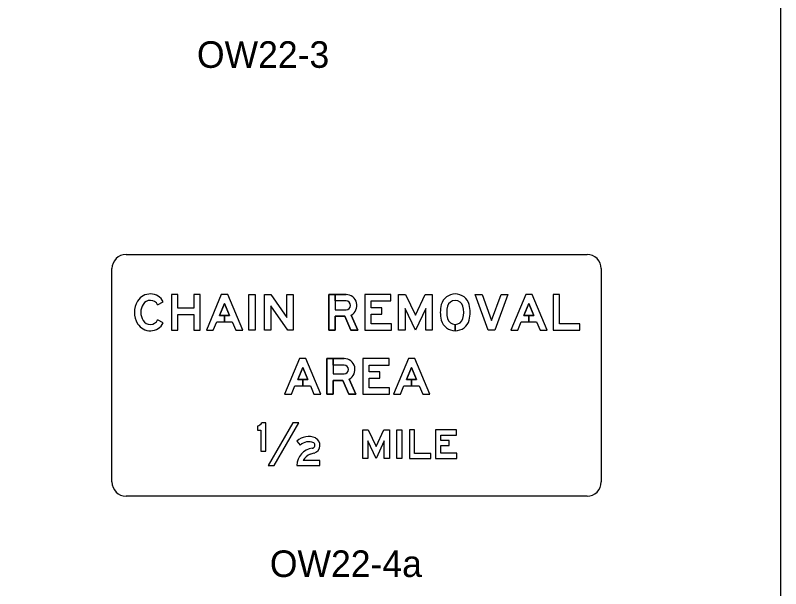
# Model space of a CAD drawing. Extents: x 42133 to 45533, y 41351 to 47951.
# Drawn here: x 43592.3 to 43808.3, y 44054.9 to 44216.7 of the extents above; entities that cross this region are included whole.
import ezdxf

# ---------------------------------------------------------------- set-up
doc = ezdxf.new("R2010")
doc.units = 0
doc.layers.add('P_ODOT_PLAN_Border', color=7, linetype='Continuous')
doc.layers.add('P_TRAF_SIGN_SignDetails', color=7, linetype='Continuous')

msp = doc.modelspace()

# ---------------------------------------------------------------- linework, layer by layer
at = {"layer": 'P_ODOT_PLAN_Border'}
msp.add_lwpolyline([(42208.34, 43601.35), (43808.34, 43601.35), (43808.34, 44601.35), (42208.34, 44601.35)], close=True, dxfattribs=at)
at = {"layer": 'P_TRAF_SIGN_SignDetails'}
for p, q in [((43623.58, 44149.22), (43753.67, 44149.22)), ((43619.56, 44085), (43619.56, 44145.2)), ((43757.66, 44145.2), (43757.66, 44085)), ((43632.46, 44135.01), (43634.06, 44135.86)), ((43632.46, 44135.01), (43634.06, 44135.86)), ((43632.46, 44135.01), (43634.06, 44135.86)), ((43634.06, 44129.88), (43632.46, 44130.73)), ((43632.46, 44130.73), (43632.46, 44130.73)), ((43634.06, 44129.88), (43632.46, 44130.73)), ((43632.46, 44130.73), (43632.46, 44130.73)), ((43634.06, 44129.88), (43632.46, 44130.73)), ((43632.46, 44130.73), (43632.46, 44130.73)), ((43716.47, 44127.67), (43716.47, 44129.47)), ((43716.47, 44129.47), (43716.47, 44127.67)), ((43716.47, 44127.67), (43716.47, 44129.47)), ((43716.47, 44129.47), (43716.47, 44127.67)), ((43660.61, 44100.77), (43660.61, 44099.6)), ((43660.61, 44100.77), (43660.61, 44099.6)), ((43660.61, 44100.77), (43660.61, 44099.6)), ((43671.77, 44096.49), (43672.74, 44095.4)), ((43671.77, 44096.49), (43672.74, 44095.4)), ((43671.77, 44096.49), (43672.74, 44095.4)), ((43753.67, 44080.99), (43623.58, 44080.99))]:
    msp.add_line(p, q, dxfattribs=at)
for points in [[(43642.7, 44134.07), (43638.18, 44134.07), (43638.18, 44137.89), (43636.37, 44137.89), (43636.37, 44127.84), (43638.18, 44127.84), (43638.18, 44132.26), (43642.7, 44132.26), (43642.7, 44127.84), (43644.51, 44127.84), (43644.51, 44137.89), (43642.7, 44137.89)], [(43642.7, 44134.07), (43638.18, 44134.07), (43638.18, 44137.89), (43636.37, 44137.89), (43636.37, 44127.84), (43638.18, 44127.84), (43638.18, 44132.26), (43642.7, 44132.26), (43642.7, 44127.84), (43644.51, 44127.84), (43644.51, 44137.89), (43642.7, 44137.89)], [(43642.7, 44134.07), (43638.18, 44134.07), (43638.18, 44137.89), (43636.37, 44137.89), (43636.37, 44127.84), (43638.18, 44127.84), (43638.18, 44132.26), (43642.7, 44132.26), (43642.7, 44127.84), (43644.51, 44127.84), (43644.51, 44137.89), (43642.7, 44137.89)], [(43649.17, 44130.2), (43653.52, 44130.2), (43654.51, 44127.84), (43656.47, 44127.84), (43652.25, 44137.89), (43650.44, 44137.89), (43646.22, 44127.84), (43648.18, 44127.84)], [(43652.76, 44132.01), (43651.34, 44132.01), (43651.34, 44130.2), (43653.52, 44130.2), (43654.51, 44127.84), (43656.47, 44127.84), (43652.25, 44137.89), (43650.44, 44137.89), (43646.22, 44127.84), (43648.18, 44127.84), (43649.17, 44130.2), (43651.34, 44130.2), (43651.34, 44132.01), (43649.93, 44132.01), (43651.34, 44135.37)], [(43652.76, 44132.01), (43651.34, 44132.01), (43651.34, 44130.2), (43653.52, 44130.2), (43654.51, 44127.84), (43656.47, 44127.84), (43652.25, 44137.89), (43650.44, 44137.89), (43646.22, 44127.84), (43648.18, 44127.84), (43649.17, 44130.2), (43651.34, 44130.2), (43651.34, 44132.01), (43649.93, 44132.01), (43651.34, 44135.37)], [(43658.18, 44127.84), (43658.18, 44137.89), (43659.99, 44137.89), (43659.99, 44127.84)], [(43658.18, 44127.84), (43658.18, 44137.89), (43659.99, 44137.89), (43659.99, 44127.84)], [(43658.18, 44127.84), (43658.18, 44137.89), (43659.99, 44137.89), (43659.99, 44127.84)], [(43670.74, 44137.89), (43670.74, 44127.84), (43669.18, 44127.84), (43664.41, 44134.73), (43664.41, 44127.84), (43662.6, 44127.84), (43662.6, 44137.89), (43664.42, 44137.89), (43668.93, 44131.38), (43668.93, 44137.89)], [(43670.74, 44137.89), (43670.74, 44127.84), (43669.18, 44127.84), (43664.41, 44134.73), (43664.41, 44127.84), (43662.6, 44127.84), (43662.6, 44137.89), (43664.42, 44137.89), (43668.93, 44131.38), (43668.93, 44137.89)], [(43670.74, 44137.89), (43670.74, 44127.84), (43669.18, 44127.84), (43664.41, 44134.73), (43664.41, 44127.84), (43662.6, 44127.84), (43662.6, 44137.89), (43664.42, 44137.89), (43668.93, 44131.38), (43668.93, 44137.89)], [(43698.48, 44129.65), (43692.75, 44129.65), (43692.75, 44132.35), (43695.72, 44132.35), (43695.72, 44134.16), (43692.75, 44134.16), (43692.75, 44136.08), (43698.33, 44136.08), (43698.33, 44137.89), (43690.94, 44137.89), (43690.94, 44127.84), (43698.48, 44127.84)], [(43698.48, 44129.65), (43692.75, 44129.65), (43692.75, 44132.35), (43695.72, 44132.35), (43695.72, 44134.16), (43692.75, 44134.16), (43692.75, 44136.08), (43698.33, 44136.08), (43698.33, 44137.89), (43690.94, 44137.89), (43690.94, 44127.84), (43698.48, 44127.84)], [(43698.48, 44129.65), (43692.75, 44129.65), (43692.75, 44132.35), (43695.72, 44132.35), (43695.72, 44134.16), (43692.75, 44134.16), (43692.75, 44136.08), (43698.33, 44136.08), (43698.33, 44137.89), (43690.94, 44137.89), (43690.94, 44127.84), (43698.48, 44127.84)], [(43705.21, 44132.06), (43707.99, 44137.89), (43709.94, 44137.89), (43709.94, 44127.84), (43708.13, 44127.84), (43708.13, 44133.97), (43705.21, 44127.84), (43702.3, 44133.97), (43702.3, 44127.84), (43700.49, 44127.84), (43700.49, 44137.89), (43702.44, 44137.89)], [(43705.21, 44132.06), (43707.99, 44137.89), (43709.94, 44137.89), (43709.94, 44127.84), (43708.13, 44127.84), (43708.13, 44133.97), (43705.21, 44127.84), (43702.3, 44133.97), (43702.3, 44127.84), (43700.49, 44127.84), (43700.49, 44137.89), (43702.44, 44137.89)], [(43705.21, 44132.06), (43707.99, 44137.89), (43709.94, 44137.89), (43709.94, 44127.84), (43708.13, 44127.84), (43708.13, 44133.97), (43705.21, 44127.84), (43702.3, 44133.97), (43702.3, 44127.84), (43700.49, 44127.84), (43700.49, 44137.89), (43702.44, 44137.89)], [(43727.62, 44127.84), (43725.81, 44127.84), (43722.1, 44137.89), (43724.03, 44137.89), (43726.72, 44130.61), (43729.41, 44137.89), (43731.34, 44137.89)], [(43727.62, 44127.84), (43725.81, 44127.84), (43722.1, 44137.89), (43724.03, 44137.89), (43726.72, 44130.61), (43729.41, 44137.89), (43731.34, 44137.89)], [(43727.62, 44127.84), (43725.81, 44127.84), (43722.1, 44137.89), (43724.03, 44137.89), (43726.72, 44130.61), (43729.41, 44137.89), (43731.34, 44137.89)], [(43735.1, 44130.2), (43739.44, 44130.2), (43740.44, 44127.84), (43742.4, 44127.84), (43738.18, 44137.89), (43736.37, 44137.89), (43732.15, 44127.84), (43734.11, 44127.84)], [(43738.68, 44132.01), (43737.27, 44132.01), (43737.27, 44130.2), (43739.44, 44130.2), (43740.44, 44127.84), (43742.4, 44127.84), (43738.18, 44137.89), (43736.37, 44137.89), (43732.15, 44127.84), (43734.11, 44127.84), (43735.1, 44130.2), (43737.27, 44130.2), (43737.27, 44132.01), (43735.86, 44132.01), (43737.27, 44135.37)], [(43738.68, 44132.01), (43737.27, 44132.01), (43737.27, 44130.2), (43739.44, 44130.2), (43740.44, 44127.84), (43742.4, 44127.84), (43738.18, 44137.89), (43736.37, 44137.89), (43732.15, 44127.84), (43734.11, 44127.84), (43735.1, 44130.2), (43737.27, 44130.2), (43737.27, 44132.01), (43735.86, 44132.01), (43737.27, 44135.37)], [(43751.64, 44127.84), (43751.64, 44129.6), (43745.91, 44129.6), (43745.91, 44137.89), (43744.11, 44137.89), (43744.11, 44127.84)], [(43751.64, 44127.84), (43751.64, 44129.6), (43745.91, 44129.6), (43745.91, 44137.89), (43744.11, 44137.89), (43744.11, 44127.84)], [(43751.64, 44127.84), (43751.64, 44129.6), (43745.91, 44129.6), (43745.91, 44137.89), (43744.11, 44137.89), (43744.11, 44127.84)], [(43652.76, 44132.01), (43651.34, 44135.37), (43649.93, 44132.01)], [(43738.68, 44132.01), (43737.27, 44135.37), (43735.86, 44132.01)], [(43671.23, 44112.11), (43675.58, 44112.11), (43676.57, 44109.75), (43678.53, 44109.75), (43674.31, 44119.8), (43672.5, 44119.8), (43668.28, 44109.75), (43670.24, 44109.75)], [(43674.82, 44113.92), (43673.41, 44113.92), (43673.41, 44112.11), (43675.58, 44112.11), (43676.57, 44109.75), (43678.53, 44109.75), (43674.31, 44119.8), (43672.5, 44119.8), (43668.28, 44109.75), (43670.24, 44109.75), (43671.23, 44112.11), (43673.41, 44112.11), (43673.41, 44113.92), (43671.99, 44113.92), (43673.41, 44117.28)], [(43674.82, 44113.92), (43673.41, 44113.92), (43673.41, 44112.11), (43675.58, 44112.11), (43676.57, 44109.75), (43678.53, 44109.75), (43674.31, 44119.8), (43672.5, 44119.8), (43668.28, 44109.75), (43670.24, 44109.75), (43671.23, 44112.11), (43673.41, 44112.11), (43673.41, 44113.92), (43671.99, 44113.92), (43673.41, 44117.28)], [(43697.93, 44111.56), (43692.2, 44111.56), (43692.2, 44114.26), (43695.16, 44114.26), (43695.16, 44116.07), (43692.2, 44116.07), (43692.2, 44117.99), (43697.78, 44117.99), (43697.78, 44119.8), (43690.39, 44119.8), (43690.39, 44109.75), (43697.93, 44109.75)], [(43697.93, 44111.56), (43692.2, 44111.56), (43692.2, 44114.26), (43695.16, 44114.26), (43695.16, 44116.07), (43692.2, 44116.07), (43692.2, 44117.99), (43697.78, 44117.99), (43697.78, 44119.8), (43690.39, 44119.8), (43690.39, 44109.75), (43697.93, 44109.75)], [(43697.93, 44111.56), (43692.2, 44111.56), (43692.2, 44114.26), (43695.16, 44114.26), (43695.16, 44116.07), (43692.2, 44116.07), (43692.2, 44117.99), (43697.78, 44117.99), (43697.78, 44119.8), (43690.39, 44119.8), (43690.39, 44109.75), (43697.93, 44109.75)], [(43701.99, 44112.11), (43706.33, 44112.11), (43707.32, 44109.75), (43709.28, 44109.75), (43705.06, 44119.8), (43703.25, 44119.8), (43699.03, 44109.75), (43701, 44109.75)], [(43705.57, 44113.92), (43704.16, 44113.92), (43704.16, 44112.11), (43706.33, 44112.11), (43707.32, 44109.75), (43709.28, 44109.75), (43705.06, 44119.8), (43703.25, 44119.8), (43699.03, 44109.75), (43701, 44109.75), (43701.99, 44112.11), (43704.16, 44112.11), (43704.16, 44113.92), (43702.75, 44113.92), (43704.16, 44117.28)], [(43705.57, 44113.92), (43704.16, 44113.92), (43704.16, 44112.11), (43706.33, 44112.11), (43707.32, 44109.75), (43709.28, 44109.75), (43705.06, 44119.8), (43703.25, 44119.8), (43699.03, 44109.75), (43701, 44109.75), (43701.99, 44112.11), (43704.16, 44112.11), (43704.16, 44113.92), (43702.75, 44113.92), (43704.16, 44117.28)], [(43674.82, 44113.92), (43673.41, 44117.28), (43671.99, 44113.92)], [(43705.57, 44113.92), (43704.16, 44117.28), (43702.75, 44113.92)], [(43663.69, 44089.65), (43665.32, 44089.65), (43672.28, 44101.71), (43670.66, 44101.71)], [(43663.69, 44089.65), (43665.32, 44089.65), (43672.28, 44101.71), (43670.66, 44101.71)], [(43663.69, 44089.65), (43665.32, 44089.65), (43672.28, 44101.71), (43670.66, 44101.71)], [(43694.12, 44095.03), (43696.34, 44099.7), (43697.9, 44099.7), (43697.9, 44091.66), (43696.45, 44091.66), (43696.45, 44096.57), (43694.12, 44091.66), (43691.79, 44096.57), (43691.79, 44091.66), (43690.34, 44091.66), (43690.34, 44099.7), (43691.9, 44099.7)], [(43694.12, 44095.03), (43696.34, 44099.7), (43697.9, 44099.7), (43697.9, 44091.66), (43696.45, 44091.66), (43696.45, 44096.57), (43694.12, 44091.66), (43691.79, 44096.57), (43691.79, 44091.66), (43690.34, 44091.66), (43690.34, 44099.7), (43691.9, 44099.7)], [(43694.12, 44095.03), (43696.34, 44099.7), (43697.9, 44099.7), (43697.9, 44091.66), (43696.45, 44091.66), (43696.45, 44096.57), (43694.12, 44091.66), (43691.79, 44096.57), (43691.79, 44091.66), (43690.34, 44091.66), (43690.34, 44099.7), (43691.9, 44099.7)], [(43699.99, 44091.66), (43699.99, 44099.7), (43701.44, 44099.7), (43701.44, 44091.66)], [(43699.99, 44091.66), (43699.99, 44099.7), (43701.44, 44099.7), (43701.44, 44091.66)], [(43699.99, 44091.66), (43699.99, 44099.7), (43701.44, 44099.7), (43701.44, 44091.66)], [(43709.56, 44091.66), (43709.56, 44093.07), (43704.97, 44093.07), (43704.97, 44099.7), (43703.53, 44099.7), (43703.53, 44091.66)], [(43709.56, 44091.66), (43709.56, 44093.07), (43704.97, 44093.07), (43704.97, 44099.7), (43703.53, 44099.7), (43703.53, 44091.66)], [(43709.56, 44091.66), (43709.56, 44093.07), (43704.97, 44093.07), (43704.97, 44099.7), (43703.53, 44099.7), (43703.53, 44091.66)], [(43716.95, 44093.11), (43712.37, 44093.11), (43712.37, 44095.27), (43714.74, 44095.27), (43714.74, 44096.72), (43712.37, 44096.72), (43712.37, 44098.25), (43716.83, 44098.25), (43716.83, 44099.7), (43710.92, 44099.7), (43710.92, 44091.66), (43716.95, 44091.66)], [(43716.95, 44093.11), (43712.37, 44093.11), (43712.37, 44095.27), (43714.74, 44095.27), (43714.74, 44096.72), (43712.37, 44096.72), (43712.37, 44098.25), (43716.83, 44098.25), (43716.83, 44099.7), (43710.92, 44099.7), (43710.92, 44091.66), (43716.95, 44091.66)], [(43716.95, 44093.11), (43712.37, 44093.11), (43712.37, 44095.27), (43714.74, 44095.27), (43714.74, 44096.72), (43712.37, 44096.72), (43712.37, 44098.25), (43716.83, 44098.25), (43716.83, 44099.7), (43710.92, 44099.7), (43710.92, 44091.66), (43716.95, 44091.66)]]:
    msp.add_lwpolyline(points, close=True, dxfattribs=at)
for points in [[(43685.65, 44137.89), (43680.79, 44137.89), (43680.79, 44127.84), (43682.6, 44127.84), (43682.6, 44131.76), (43685.26, 44131.76), (43686.96, 44127.84), (43688.93, 44127.84), (43687.08, 44132.12)], [(43687.08, 44132.12), (43688.93, 44127.84), (43686.96, 44127.84), (43685.26, 44131.76), (43682.6, 44131.76), (43682.6, 44127.84), (43680.79, 44127.84), (43680.79, 44137.89), (43682.6, 44137.89), (43682.6, 44133.57), (43685.65, 44133.57)], [(43687.08, 44132.12), (43688.93, 44127.84), (43686.96, 44127.84), (43685.26, 44131.76), (43682.6, 44131.76), (43682.6, 44127.84), (43680.79, 44127.84), (43680.79, 44137.89), (43682.6, 44137.89), (43682.6, 44133.57), (43685.65, 44133.57)], [(43682.6, 44136.08), (43682.6, 44137.89), (43685.65, 44137.89)], [(43682.6, 44136.08), (43682.6, 44137.89), (43685.65, 44137.89)], [(43685.65, 44136.08), (43682.6, 44136.08), (43682.6, 44133.57), (43685.65, 44133.57)], [(43685.65, 44136.08), (43682.6, 44136.08)], [(43685.65, 44136.08), (43682.6, 44136.08)], [(43685.1, 44119.8), (43680.24, 44119.8), (43680.24, 44109.75), (43682.05, 44109.75), (43682.05, 44113.67), (43684.71, 44113.67), (43686.41, 44109.75), (43688.38, 44109.75), (43686.53, 44114.03)], [(43686.53, 44114.03), (43688.38, 44109.75), (43686.41, 44109.75), (43684.71, 44113.67), (43682.05, 44113.67), (43682.05, 44109.75), (43680.24, 44109.75), (43680.24, 44119.8), (43682.05, 44119.8), (43682.05, 44115.48), (43685.1, 44115.48)], [(43686.53, 44114.03), (43688.38, 44109.75), (43686.41, 44109.75), (43684.71, 44113.67), (43682.05, 44113.67), (43682.05, 44109.75), (43680.24, 44109.75), (43680.24, 44119.8), (43682.05, 44119.8), (43682.05, 44115.48), (43685.1, 44115.48)], [(43682.05, 44117.99), (43682.05, 44119.8), (43685.1, 44119.8)], [(43682.05, 44117.99), (43682.05, 44119.8), (43685.1, 44119.8)], [(43685.1, 44117.99), (43682.05, 44117.99), (43682.05, 44115.48), (43685.1, 44115.48)], [(43685.1, 44117.99), (43682.05, 44117.99)], [(43685.1, 44117.99), (43682.05, 44117.99)], [(43660.61, 44099.6), (43661.62, 44099.6), (43661.62, 44093.67), (43663.03, 44093.67), (43663.03, 44101.71), (43661.87, 44101.71)], [(43660.61, 44099.6), (43661.62, 44099.6), (43661.62, 44093.67), (43663.03, 44093.67), (43663.03, 44101.71), (43661.87, 44101.71)], [(43660.61, 44099.6), (43661.62, 44099.6), (43661.62, 44093.67), (43663.03, 44093.67), (43663.03, 44101.71), (43661.87, 44101.71)], [(43671.77, 44089.65), (43678.28, 44089.65), (43678.28, 44091.06), (43673.57, 44091.06)], [(43671.77, 44089.65), (43678.28, 44089.65), (43678.28, 44091.06), (43673.57, 44091.06)], [(43671.77, 44089.65), (43678.28, 44089.65), (43678.28, 44091.06), (43673.57, 44091.06)]]:
    msp.add_lwpolyline(points, dxfattribs=at)
for centre, start, end in [((43623.58, 44145.2), 90, 180), ((43753.67, 44145.2), 360, 90), ((43623.58, 44085), 180, 270), ((43753.67, 44085), 270, 360)]:
    msp.add_arc(centre, 4.01, start, end, dxfattribs=at)
for centre, major_axis, ratio, start_param, end_param in [((43630.38, 44133.9), (0, 4.17), 0.999994, 5.201543, 7.308565), ((43630.38, 44133.9), (0, 4.17), 0.999994, 5.201543, 7.308565), ((43630.38, 44133.9), (0, 4.17), 0.999994, 5.201543, 7.308565), ((43685.65, 44134.83), (0, 3.07), 0.999996, 3.62744, 6.283185), ((43685.65, 44134.83), (0, 3.07), 0.999996, 3.62744, 6.283185), ((43685.65, 44134.83), (0, 3.07), 0.999996, 3.62744, 6.283185), ((43716.47, 44133.99), (0, 4.07), 0.999998, 4.973521, 7.592849), ((43716.47, 44133.99), (0, 4.07), 0.999998, 4.973521, 7.592849), ((43716.47, 44133.99), (0, 4.07), 0.999998, 4.973521, 7.592849), ((43632.07, 44132.87), (0, 6.16), 0.999994, 1.025379, 2.116213), ((43632.07, 44132.87), (0, 6.16), 0.999994, 1.025379, 2.116213), ((43632.07, 44132.87), (0, 6.16), 0.999994, 1.025379, 2.116213), ((43630.38, 44133.9), (0, 2.36), 0.999994, 5.201543, 7.308565), ((43630.38, 44133.9), (0, 2.36), 0.999994, 5.201543, 7.308565), ((43630.38, 44133.9), (0, 2.36), 0.999994, 5.201543, 7.308565), ((43685.65, 44134.83), (0, 1.26), 0.999996, 3.141593, 6.283185), ((43685.65, 44134.83), (0, 1.26), 0.999996, 3.141593, 6.283185), ((43685.65, 44134.83), (0, 1.26), 0.999996, 3.141593, 6.283185), ((43716.47, 44133.99), (0, 2.26), 0.999998, 4.973521, 7.592849), ((43716.47, 44133.99), (0, 2.26), 0.999998, 4.973521, 7.592849), ((43716.47, 44133.99), (0, 2.26), 0.999998, 4.973521, 7.592849), ((43632.07, 44132.87), (0, 4.35), 0.999994, 1.025379, 2.116213), ((43632.07, 44132.87), (0, 4.35), 0.999994, 1.025379, 2.116213), ((43632.07, 44132.87), (0, 4.35), 0.999994, 1.025379, 2.116213), ((43720.69, 44132.87), (0, 8.44), 0.999998, 1.309664, 1.831929), ((43720.69, 44132.87), (0, 8.44), 0.999998, 1.309664, 1.831929), ((43720.69, 44132.87), (0, 8.44), 0.999998, 1.309664, 1.831929), ((43720.69, 44132.87), (0, 6.63), 0.999998, 1.309664, 1.831929), ((43720.69, 44132.87), (0, 6.63), 0.999998, 1.309664, 1.831929), ((43720.69, 44132.87), (0, 6.63), 0.999998, 1.309664, 1.831929), ((43712.25, 44132.87), (0, 6.63), 0.999998, 4.451257, 4.973521), ((43712.25, 44132.87), (0, 6.63), 0.999998, 4.451257, 4.973521), ((43712.25, 44132.87), (0, 6.63), 0.999998, 4.451257, 4.973521), ((43712.25, 44132.87), (0, 8.44), 0.999998, 4.451257, 4.973521), ((43712.25, 44132.87), (0, 8.44), 0.999998, 4.451257, 4.973521), ((43712.25, 44132.87), (0, 8.44), 0.999998, 4.451257, 4.973521), ((43716.47, 44131.74), (0, 2.26), 0.999998, 1.831929, 4.451257), ((43716.47, 44131.74), (0, 2.26), 0.999998, 1.831929, 3.141593), ((43716.47, 44131.74), (0, 2.26), 0.999998, 1.831929, 3.141593), ((43716.47, 44131.74), (0, 2.26), 0.999998, 3.141815, 4.451257), ((43716.47, 44131.74), (0, 2.26), 0.999998, 3.141815, 4.451257), ((43630.38, 44131.84), (0, 4.17), 0.999994, 2.116213, 4.223235), ((43630.38, 44131.84), (0, 4.17), 0.999994, 2.116213, 4.223235), ((43630.38, 44131.84), (0, 4.17), 0.999994, 2.116213, 4.223235), ((43630.38, 44131.84), (0, 2.36), 0.999994, 2.116213, 4.223235), ((43630.38, 44131.84), (0, 2.36), 0.999994, 2.116213, 4.223235), ((43630.38, 44131.84), (0, 2.36), 0.999994, 2.116213, 4.223235), ((43716.47, 44131.74), (0, 4.07), 0.999998, 1.831929, 4.451257), ((43716.47, 44131.74), (0, 4.07), 0.999998, 1.831929, 3.141593), ((43716.47, 44131.74), (0, 4.07), 0.999998, 1.831929, 3.141593), ((43716.47, 44131.74), (0, 4.07), 0.999998, 3.141716, 4.451257), ((43716.47, 44131.74), (0, 4.07), 0.999998, 3.141716, 4.451257), ((43685.1, 44116.74), (0, 3.07), 0.999998, 3.62744, 6.283185), ((43685.1, 44116.74), (0, 3.07), 0.999998, 3.62744, 6.283185), ((43685.1, 44116.74), (0, 3.07), 0.999998, 3.62744, 6.283185), ((43685.1, 44116.74), (0, 1.26), 0.999998, 3.141593, 6.283185), ((43685.1, 44116.74), (0, 1.26), 0.999998, 3.141593, 6.283185), ((43685.1, 44116.74), (0, 1.26), 0.999998, 3.141593, 6.283185), ((43660.2, 44102.65), (0, 1.92), 0.999997, 3.361009, 4.20386), ((43660.2, 44102.65), (0, 1.92), 0.999997, 3.361009, 4.20386), ((43660.2, 44102.65), (0, 1.92), 0.999997, 3.361009, 4.20386), ((43675.08, 44093.05), (0, 4.78), 0.999997, 5.861869, 7.048709), ((43675.08, 44093.05), (0, 4.78), 0.999997, 5.861869, 7.048709), ((43675.08, 44093.05), (0, 4.78), 0.999997, 5.861869, 7.048709), ((43675.06, 44093), (0, 3.34), 0.999997, 5.833638, 7.052577), ((43675.06, 44093), (0, 3.34), 0.999997, 5.833638, 7.052577), ((43675.06, 44093), (0, 3.34), 0.999997, 5.833638, 7.052577), ((43675.98, 44095.36), (0, 2.3), 0.999997, 3.445077, 5.80948), ((43675.98, 44095.36), (0, 2.3), 0.999997, 3.445077, 5.80948), ((43675.98, 44095.36), (0, 2.3), 0.999997, 3.445077, 5.80948), ((43676.71, 44089.61), (0, 4.94), 0.999997, 0.121378, 1.562513), ((43676.71, 44089.61), (0, 4.94), 0.999997, 0.121378, 1.562513), ((43676.71, 44089.61), (0, 4.94), 0.999997, 0.121378, 1.562513), ((43676.07, 44095.33), (0, 0.808), 0.999997, 3.193411, 5.709913), ((43676.07, 44095.33), (0, 0.808), 0.999997, 3.193411, 5.709913), ((43676.07, 44095.33), (0, 0.808), 0.999997, 3.193411, 5.709913), ((43676.78, 44089.45), (0, 3.59), 0.999997, 0.357174, 1.105945), ((43676.78, 44089.45), (0, 3.59), 0.999997, 0.357174, 1.105945), ((43676.78, 44089.45), (0, 3.59), 0.999997, 0.357174, 1.105945), ((43668.15, 44118.29), (0, 26.52), 0.999997, 3.423454, 3.46857), ((43668.15, 44118.29), (0, 26.52), 0.999997, 3.423454, 3.46857), ((43668.15, 44118.29), (0, 26.52), 0.999997, 3.423454, 3.46857)]:
    msp.add_ellipse(centre, major_axis=major_axis, ratio=ratio, start_param=start_param, end_param=end_param, dxfattribs=at)

# ---------------------------------------------------------------- texts
for s, p in [('OW22-3', (43643.56, 44201.88)), ('OW22-4a', (43664.14, 44058.18))]:
    msp.add_text(s, height=7.5, dxfattribs=at).set_placement(p)

doc.saveas('drawing.dxf')
